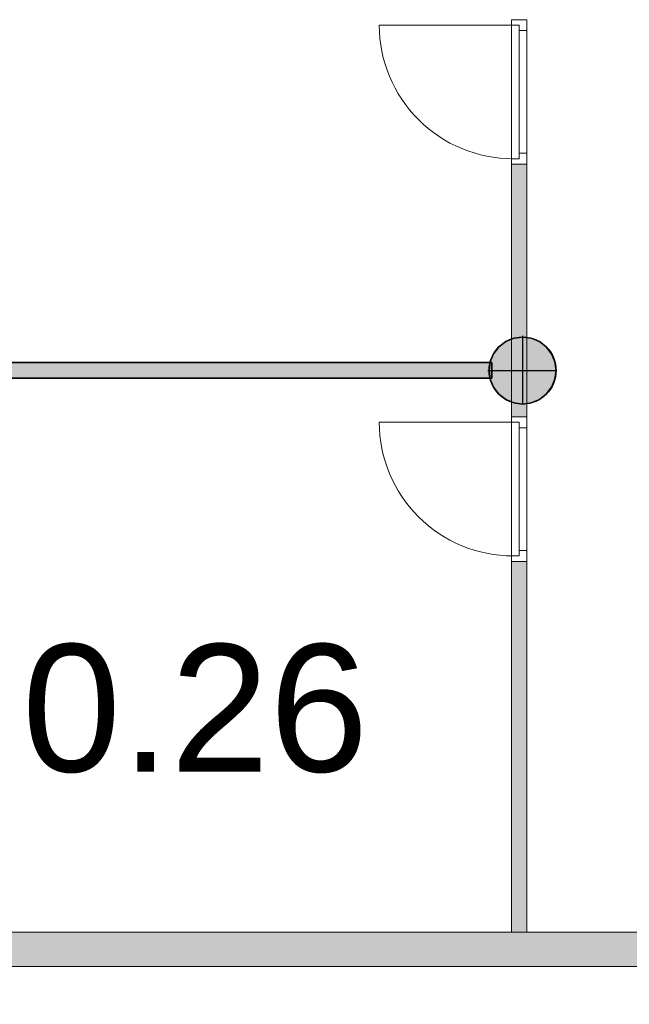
# Model space of a CAD drawing. Header units: inches. Extents: x 15 to 546804, y -66 to 267312.
# Tile 349 of 478: x 439256 to 443175, y 117180 to 123509. Entities that reach past the tile are written whole.
import ezdxf

# ---------------------------------------------------------------- set-up
doc = ezdxf.new("R2010")
doc.units = ezdxf.units.IN
doc.header["$MEASUREMENT"] = 0
doc.layers.add('Binnenwanden', color=2, linetype='Continuous')
doc.styles.add('style1', font='arial.ttf', dxfattribs={"height": 250})

msp = doc.modelspace()

# ---------------------------------------------------------------- hatches: boundary and pattern name
at = {"lineweight": 20}
h = msp.add_hatch(color=7, dxfattribs=at)
h.dxf.hatch_style = 1
h.paths.add_polyline_path([(442517.1, 121040.1, -0.118345), (442417.1, 121050.8), (442417.1, 120956.2), (442517.1, 120956.2)])
h.paths.add_polyline_path([(442517.1, 122580.2), (442417.1, 122580.2), (442417.1, 121050.8, 0.118345), (442517.1, 121040.1)])
h = msp.add_hatch(color=7, dxfattribs=at)
h.dxf.hatch_style = 1
h.paths.add_polyline_path([(442489.4, 121469.2), (442489.4, 121253.8), (442704.8, 121253.8, 0.414214)])
h.paths.add_polyline_path([(442489.4, 121469.2, 0.414214), (442274, 121253.8), (442489.4, 121253.8)])
h.paths.add_polyline_path([(442489.4, 121253.8), (442274, 121253.8, 0.414214), (442489.4, 121038.3)])
h.paths.add_polyline_path([(442704.8, 121253.8), (442489.4, 121253.8), (442489.4, 121038.3, 0.414214)])
h = msp.add_hatch(color=7, dxfattribs=at)
h.dxf.hatch_style = 1
h.paths.add_polyline_path([(442280.3, 121305.7), (437267.1, 121305.7), (437267.1, 121205.7), (442279.4, 121205.7, -0.056283), (442274, 121253.8, -0.060973)])
h = msp.add_hatch(color=7, dxfattribs=at)
h.dxf.hatch_style = 1
h.paths.add_polyline_path([(442517.1, 120027.2), (442417.1, 120027.2), (442417.1, 117642.7), (442517.1, 117642.7)])
h = msp.add_hatch(color=7, dxfattribs=at)
h.dxf.hatch_style = 1
h.paths.add_polyline_path([(443282.9, 117642.7), (437267.1, 117642.7), (437267.1, 117422.7), (443282.9, 117422.7)])

# ---------------------------------------------------------------- linework, layer by layer
at = {"color": 7, "lineweight": 20}
for p, q in [((442417.1, 123439.2, 2500), (442417.1, 123509.2, 2500)), ((442517.1, 123509.2, 2500), (442417.1, 123509.2, 2500)), ((442517.1, 123509.2, 3000), (442417.1, 123509.2, 3000)), ((442417.1, 123509.2, 2500), (442417.1, 123509.2, 3000)), ((442417.1, 123509.2, 3000), (442417.1, 122580.2, 3000)), ((442417.1, 123509.2, 300), (442417.1, 123474.2, 300)), ((442417.1, 122580.2, 2500), (442417.1, 123509.2, 2500)), ((442417.1, 123509.2, 2500), (442417.1, 123509.2, 300)), ((442517.1, 123509.2, 300), (442417.1, 123509.2, 300)), ((442517.1, 123509.2, 2500), (442417.1, 123509.2, 2500)), ((442517.1, 123439.2, 2500), (442517.1, 123509.2, 2500)), ((442517.1, 123509.2, 2500), (442517.1, 123509.2, 3000)), ((442517.1, 123509.2, 3000), (442517.1, 122580.2, 3000)), ((442517.1, 123509.2, 300), (442517.1, 123439.2, 300)), ((442517.1, 122580.2, 2500), (442517.1, 123509.2, 2500)), ((442517.1, 123509.2, 2500), (442517.1, 123509.2, 300)), ((442427.1, 123474.2, 300), (441568.1, 123474.2, 300)), ((442467.1, 123474.2, 300), (442417.1, 123474.2, 300)), ((442417.1, 123474.2, 2465), (442417.1, 123474.2, 300)), ((442417.1, 122615.2, 2465), (442417.1, 123474.2, 2465)), ((442467.1, 123474.2, 2465), (442417.1, 123474.2, 2465)), ((442417.1, 123439.2, 2930), (442417.1, 122650.2, 2930)), ((442417.1, 123439.2, 2500), (442417.1, 123439.2, 2930)), ((442427.1, 123474.2, 2465), (442427.1, 123474.2, 300)), ((442467.1, 123474.2, 2465), (442427.1, 123474.2, 2465)), ((442467.1, 123474.2, 300), (442427.1, 123474.2, 300)), ((442467.1, 123474.2, 2465), (442467.1, 123474.2, 300)), ((442467.1, 123439.2, 300), (442467.1, 123474.2, 300)), ((442467.1, 123439.2, 2465), (442467.1, 123474.2, 2465)), ((442467.1, 123474.2, 300), (442467.1, 122615.2, 300)), ((442467.1, 123474.2, 2465), (442467.1, 123474.2, 300)), ((442467.1, 122615.2, 2465), (442467.1, 123474.2, 2465)), ((442467.1, 123474.2, 300), (442467.1, 123419.4, 370.8)), ((442467.1, 123419.4, 2359.2), (442467.1, 123474.2, 2430)), ((442467.1, 123439.2, 2930), (442467.1, 122650.2, 2930)), ((442467.1, 122650.2, 2500), (442467.1, 123439.2, 2500)), ((442467.1, 123439.2, 2500), (442467.1, 123439.2, 2930)), ((442517.1, 123439.2, 300), (442467.1, 123439.2, 300)), ((442517.1, 123439.2, 2430), (442467.1, 123439.2, 2430)), ((442467.1, 123439.2, 2430), (442467.1, 123439.2, 300)), ((442467.1, 122650.2, 2430), (442467.1, 123439.2, 2430)), ((442467.1, 122650.2, 2465), (442467.1, 123439.2, 2465)), ((442467.1, 123439.2, 2430), (442467.1, 123439.2, 2465)), ((442517.1, 123439.2, 2500), (442517.1, 123439.2, 2930)), ((442517.1, 123439.2, 2930), (442517.1, 122650.2, 2930)), ((442517.1, 122650.2, 2430), (442517.1, 123439.2, 2430)), ((442517.1, 123439.2, 2430), (442517.1, 123439.2, 300)), ((442467.1, 123309.9, 2217.6), (442467.1, 123364.7, 2288.4)), ((442467.1, 123364.7, 441.6), (442467.1, 123309.9, 512.4)), ((442467.1, 123200.4, 2076), (442467.1, 123255.1, 2146.8)), ((442467.1, 123255.1, 583.2), (442467.1, 123200.4, 654)), ((442467.1, 123090.8, 1934.5), (442467.1, 123145.6, 2005.2)), ((442467.1, 123145.6, 724.8), (442467.1, 123090.8, 795.5)), ((442467.1, 122981.3, 1792.9), (442467.1, 123036, 1863.7)), ((442467.1, 123036, 866.3), (442467.1, 122981.3, 937.1)), ((442467.1, 122871.7, 1651.3), (442467.1, 122926.5, 1722.1)), ((442467.1, 122926.5, 1007.9), (442467.1, 122871.7, 1078.7)), ((442467.1, 122762.2, 1509.7), (442467.1, 122816.9, 1580.5)), ((442467.1, 122816.9, 1149.5), (442467.1, 122762.2, 1220.3)), ((442467.1, 122652.6, 1368.1), (442467.1, 122707.4, 1438.9)), ((442467.1, 122707.4, 1291.1), (442467.1, 122652.6, 1361.9)), ((442417.1, 122650.2, 2930), (442417.1, 122650.2, 2500)), ((442417.1, 122580.2, 2500), (442417.1, 122650.2, 2500)), ((442417.1, 122615.2, 300), (442417.1, 122580.2, 300)), ((442467.1, 122615.2, 300), (442417.1, 122615.2, 300)), ((442417.1, 122615.2, 300), (442417.1, 122615.2, 2465)), ((442467.1, 122615.2, 2465), (442417.1, 122615.2, 2465)), ((442427.1, 122615.2, 300), (442427.1, 122615.2, 2465)), ((442467.1, 122615.2, 2465), (442427.1, 122615.2, 2465)), ((442467.1, 122615.2, 300), (442427.1, 122615.2, 300)), ((442467.1, 122650.2, 2930), (442467.1, 122650.2, 2500)), ((442517.1, 122650.2, 2430), (442467.1, 122650.2, 2430)), ((442517.1, 122650.2, 300), (442467.1, 122650.2, 300)), ((442467.1, 122650.2, 300), (442467.1, 122650.2, 2430)), ((442467.1, 122650.2, 300), (442467.1, 122615.2, 300)), ((442467.1, 122650.2, 2465), (442467.1, 122615.2, 2465)), ((442467.1, 122650.2, 2430), (442467.1, 122650.2, 2465)), ((442467.1, 122615.2, 300), (442467.1, 122615.2, 2465)), ((442467.1, 122615.2, 300), (442467.1, 122615.2, 2465)), ((442517.1, 122580.2, 2500), (442517.1, 122650.2, 2500)), ((442517.1, 122650.2, 2930), (442517.1, 122650.2, 2500)), ((442517.1, 122650.2, 300), (442517.1, 122650.2, 2430)), ((442517.1, 122650.2, 300), (442517.1, 122580.2, 300)), ((442517.1, 122580.2, 2500), (442417.1, 122580.2, 2500)), ((442417.1, 122580.2, 3000), (442417.1, 122580.2, 2500)), ((442517.1, 122580.2, 3000), (442417.1, 122580.2, 3000)), ((442417.1, 122580.2, 300), (442417.1, 122580.2, 2500)), ((442517.1, 122580.2, 300), (442417.1, 122580.2, 300)), ((442517.1, 122580.2, 2500), (442417.1, 122580.2, 2500)), ((442517.1, 122580.2, 3000), (442417.1, 122580.2, 3000)), ((442417.1, 122580.2, 3000), (442417.1, 120956.2, 3000)), ((442517.1, 122580.2, 300), (442417.1, 122580.2, 300)), ((442417.1, 122580.2, 300), (442417.1, 122580.2, 3000)), ((442417.1, 122580.2, 300), (442417.1, 120956.2, 300)), ((442517.1, 122580.2, 3000), (442517.1, 122580.2, 2500)), ((442517.1, 122580.2, 300), (442517.1, 122580.2, 2500)), ((442517.1, 122580.2, 3000), (442517.1, 120956.2, 3000)), ((442517.1, 122580.2, 300), (442517.1, 120956.2, 300)), ((442517.1, 122580.2, 300), (442517.1, 122580.2, 3000)), ((442427.1, 120921.2, 300), (441568.1, 120921.2, 300)), ((442417.1, 120886.2, 2500), (442417.1, 120956.2, 2500)), ((442517.1, 120956.2, 2500), (442417.1, 120956.2, 2500)), ((442517.1, 120956.2, 3000), (442417.1, 120956.2, 3000)), ((442417.1, 120956.2, 2500), (442417.1, 120956.2, 3000)), ((442417.1, 120956.2, 3000), (442417.1, 120027.2, 3000)), ((442417.1, 120956.2, 300), (442417.1, 120921.2, 300)), ((442417.1, 120027.2, 2500), (442417.1, 120956.2, 2500)), ((442417.1, 120956.2, 2500), (442417.1, 120956.2, 300)), ((442517.1, 120956.2, 300), (442417.1, 120956.2, 300)), ((442517.1, 120956.2, 2500), (442417.1, 120956.2, 2500)), ((442517.1, 120956.2, 300), (442417.1, 120956.2, 300)), ((442517.1, 120956.2, 3000), (442417.1, 120956.2, 3000)), ((442417.1, 120956.2, 300), (442417.1, 120956.2, 3000)), ((442467.1, 120921.2, 300), (442417.1, 120921.2, 300)), ((442417.1, 120921.2, 2465), (442417.1, 120921.2, 300)), ((442417.1, 120062.2, 2465), (442417.1, 120921.2, 2465)), ((442467.1, 120921.2, 2465), (442417.1, 120921.2, 2465)), ((442427.1, 120921.2, 2465), (442427.1, 120921.2, 300)), ((442467.1, 120921.2, 2465), (442427.1, 120921.2, 2465)), ((442467.1, 120921.2, 300), (442427.1, 120921.2, 300)), ((442467.1, 120921.2, 2465), (442467.1, 120921.2, 300)), ((442467.1, 120886.2, 300), (442467.1, 120921.2, 300)), ((442467.1, 120886.2, 2465), (442467.1, 120921.2, 2465)), ((442467.1, 120921.2, 300), (442467.1, 120062.2, 300)), ((442467.1, 120921.2, 2465), (442467.1, 120921.2, 300)), ((442467.1, 120062.2, 2465), (442467.1, 120921.2, 2465)), ((442467.1, 120921.2, 300), (442467.1, 120866.4, 370.8)), ((442467.1, 120866.4, 2359.2), (442467.1, 120921.2, 2430)), ((442517.1, 120886.2, 2500), (442517.1, 120956.2, 2500)), ((442517.1, 120956.2, 2500), (442517.1, 120956.2, 3000)), ((442517.1, 120956.2, 3000), (442517.1, 120027.2, 3000)), ((442517.1, 120956.2, 300), (442517.1, 120886.2, 300)), ((442517.1, 120027.2, 2500), (442517.1, 120956.2, 2500)), ((442517.1, 120956.2, 2500), (442517.1, 120956.2, 300)), ((442517.1, 120956.2, 300), (442517.1, 120956.2, 3000)), ((442417.1, 120886.2, 2930), (442417.1, 120097.2, 2930)), ((442417.1, 120886.2, 2500), (442417.1, 120886.2, 2930)), ((442467.1, 120886.2, 2930), (442467.1, 120097.2, 2930)), ((442467.1, 120097.2, 2500), (442467.1, 120886.2, 2500)), ((442467.1, 120886.2, 2500), (442467.1, 120886.2, 2930)), ((442517.1, 120886.2, 300), (442467.1, 120886.2, 300)), ((442517.1, 120886.2, 2430), (442467.1, 120886.2, 2430)), ((442467.1, 120886.2, 2430), (442467.1, 120886.2, 300)), ((442467.1, 120097.2, 2430), (442467.1, 120886.2, 2430)), ((442467.1, 120097.2, 2465), (442467.1, 120886.2, 2465)), ((442467.1, 120886.2, 2430), (442467.1, 120886.2, 2465)), ((442517.1, 120886.2, 2500), (442517.1, 120886.2, 2930)), ((442517.1, 120886.2, 2930), (442517.1, 120097.2, 2930)), ((442517.1, 120097.2, 2430), (442517.1, 120886.2, 2430)), ((442517.1, 120886.2, 2430), (442517.1, 120886.2, 300)), ((442467.1, 120756.8, 2217.6), (442467.1, 120811.6, 2288.4)), ((442467.1, 120811.6, 441.6), (442467.1, 120756.8, 512.4)), ((442467.1, 120647.3, 2076), (442467.1, 120702.1, 2146.8)), ((442467.1, 120702.1, 583.2), (442467.1, 120647.3, 654)), ((442467.1, 120537.7, 1934.5), (442467.1, 120592.5, 2005.2)), ((442467.1, 120592.5, 724.8), (442467.1, 120537.7, 795.5)), ((442467.1, 120428.2, 1792.9), (442467.1, 120483, 1863.7)), ((442467.1, 120483, 866.3), (442467.1, 120428.2, 937.1)), ((442467.1, 120318.7, 1651.3), (442467.1, 120373.4, 1722.1)), ((442467.1, 120373.4, 1007.9), (442467.1, 120318.7, 1078.7)), ((442467.1, 120209.1, 1509.7), (442467.1, 120263.9, 1580.5)), ((442467.1, 120263.9, 1149.5), (442467.1, 120209.1, 1220.3)), ((442467.1, 120099.6, 1368.1), (442467.1, 120154.3, 1438.9)), ((442467.1, 120154.3, 1291.1), (442467.1, 120099.6, 1361.9)), ((442417.1, 120097.2, 2930), (442417.1, 120097.2, 2500)), ((442417.1, 120027.2, 2500), (442417.1, 120097.2, 2500)), ((442467.1, 120097.2, 2930), (442467.1, 120097.2, 2500)), ((442517.1, 120097.2, 2430), (442467.1, 120097.2, 2430)), ((442517.1, 120097.2, 300), (442467.1, 120097.2, 300)), ((442467.1, 120097.2, 300), (442467.1, 120097.2, 2430)), ((442467.1, 120097.2, 300), (442467.1, 120062.2, 300)), ((442467.1, 120097.2, 2465), (442467.1, 120062.2, 2465)), ((442467.1, 120097.2, 2430), (442467.1, 120097.2, 2465)), ((442517.1, 120027.2, 2500), (442517.1, 120097.2, 2500)), ((442517.1, 120097.2, 2930), (442517.1, 120097.2, 2500)), ((442517.1, 120097.2, 300), (442517.1, 120097.2, 2430)), ((442517.1, 120097.2, 300), (442517.1, 120027.2, 300)), ((442417.1, 120062.2, 300), (442417.1, 120027.2, 300)), ((442467.1, 120062.2, 300), (442417.1, 120062.2, 300)), ((442417.1, 120062.2, 300), (442417.1, 120062.2, 2465)), ((442467.1, 120062.2, 2465), (442417.1, 120062.2, 2465)), ((442517.1, 120027.2, 2500), (442417.1, 120027.2, 2500)), ((442417.1, 120027.2, 3000), (442417.1, 120027.2, 2500)), ((442517.1, 120027.2, 3000), (442417.1, 120027.2, 3000)), ((442417.1, 120027.2, 300), (442417.1, 120027.2, 2500)), ((442517.1, 120027.2, 300), (442417.1, 120027.2, 300)), ((442517.1, 120027.2, 2500), (442417.1, 120027.2, 2500)), ((442517.1, 120027.2, 300), (442417.1, 120027.2, 300)), ((442517.1, 120027.2, 3000), (442417.1, 120027.2, 3000)), ((442417.1, 120027.2, 300), (442417.1, 120027.2, 3000)), ((442417.1, 120027.2, 3000), (442417.1, 117642.7, 3000)), ((442417.1, 120027.2, 300), (442417.1, 117642.7, 300)), ((442427.1, 120062.2, 300), (442427.1, 120062.2, 2465)), ((442467.1, 120062.2, 2465), (442427.1, 120062.2, 2465)), ((442467.1, 120062.2, 300), (442427.1, 120062.2, 300)), ((442467.1, 120062.2, 300), (442467.1, 120062.2, 2465)), ((442467.1, 120062.2, 300), (442467.1, 120062.2, 2465)), ((442517.1, 120027.2, 3000), (442517.1, 120027.2, 2500)), ((442517.1, 120027.2, 300), (442517.1, 120027.2, 2500)), ((442517.1, 120027.2, 300), (442517.1, 120027.2, 3000)), ((442517.1, 120027.2, 3000), (442517.1, 117642.7, 3000)), ((442517.1, 120027.2, 300), (442517.1, 117642.7, 300)), ((437267.1, 117642.7, 300), (443282.9, 117642.7, 300)), ((437267.1, 117642.7, 3000), (443282.9, 117642.7, 3000)), ((442517.1, 117642.7, 3000), (442417.1, 117642.7, 3000)), ((442417.1, 117642.7, 300), (442417.1, 117642.7, 3000)), ((442517.1, 117642.7, 300), (442417.1, 117642.7, 300)), ((442517.1, 117642.7, 300), (442517.1, 117642.7, 3000)), ((443282.9, 117422.7, 300), (437267.1, 117422.7, 300)), ((443282.9, 117422.7, 3000), (437267.1, 117422.7, 3000))]:
    msp.add_line(p, q, dxfattribs=at)
at = {"color": 7}
for p, q in [((442489.4, 121476.8, 0), (442489.4, 121469.2, 0)), ((442489.4, 121469.2, 0), (442489.4, 121469.2, 7000)), ((442489.4, 121469.2, 0), (442489.4, 121038.3, 0)), ((442337.1, 121406.1, 0), (442337.1, 121406.1, 7000)), ((442381.7, 121440.3, 0), (442381.7, 121440.3, 7000)), ((442433.6, 121461.8, 0), (442433.6, 121461.8, 7000)), ((442545.1, 121461.8, 0), (442545.1, 121461.8, 7000)), ((442597.1, 121440.3, 0), (442597.1, 121440.3, 7000)), ((442641.7, 121406.1, 0), (442641.7, 121406.1, 7000)), ((442302.8, 121361.5, 0), (442302.8, 121361.5, 7000)), ((442676, 121361.5, 0), (442676, 121361.5, 7000)), ((442290.6, 121305.7, 300), (437267.1, 121305.7, 300)), ((442290.6, 121305.7, 3000), (437267.1, 121305.7, 3000)), ((442281.3, 121309.5, 0), (442281.3, 121309.5, 7000)), ((442290.6, 121205.7, 300), (442290.6, 121305.7, 300)), ((442290.6, 121205.7, 3000), (442290.6, 121305.7, 3000)), ((442290.6, 121305.7, 300), (442290.6, 121305.7, 3000)), ((442697.5, 121309.5, 0), (442697.5, 121309.5, 7000)), ((442266.4, 121253.8, 0), (442274, 121253.8, 0)), ((442274, 121253.8, 0), (442274, 121253.8, 7000)), ((442274, 121253.8, 0), (442704.8, 121253.8, 0)), ((442704.8, 121253.8, 0), (442704.8, 121253.8, 7000)), ((437267.1, 121205.7, 300), (442290.6, 121205.7, 300)), ((437267.1, 121205.7, 3000), (442290.6, 121205.7, 3000)), ((442281.3, 121198, 0), (442281.3, 121198, 7000)), ((442290.6, 121205.7, 300), (442290.6, 121205.7, 3000)), ((442697.5, 121198, 0), (442697.5, 121198, 7000)), ((442302.8, 121146, 0), (442302.8, 121146, 7000)), ((442337.1, 121101.4, 0), (442337.1, 121101.4, 7000)), ((442641.7, 121101.4, 0), (442641.7, 121101.4, 7000)), ((442676, 121146, 0), (442676, 121146, 7000)), ((442381.7, 121067.2, 0), (442381.7, 121067.2, 7000)), ((442433.6, 121045.7, 0), (442433.6, 121045.7, 7000)), ((442489.4, 121038.3, 0), (442489.4, 121038.3, 7000)), ((442545.1, 121045.7, 0), (442545.1, 121045.7, 7000)), ((442597.1, 121067.2, 0), (442597.1, 121067.2, 7000))]:
    msp.add_line(p, q, dxfattribs=at)
for centre in [(442489.4, 121253.8, 7000), (442489.4, 121253.8, 0)]:
    msp.add_circle(centre, 215.4, dxfattribs=at)
at = {"color": 7, "lineweight": 20, "extrusion": (5.61302e-17, 1.21113e-11, -1)}
for centre in [(442427.1, 123474.2, 300), (442427.1, 120921.2, 300)]:
    msp.add_ellipse(centre, major_axis=(859.5, 0), ratio=0.999391, start_param=1.570796, end_param=3.141593, dxfattribs=at)
at = {"color": 7, "lineweight": 20, "extrusion": (0, 0, -1)}
for centre in [(442427.1, 123474.2), (442427.1, 120921.2), (442427.1, 120921.2), (442427.1, 120921.2)]:
    msp.add_ellipse(centre, major_axis=(859.5, 0), ratio=0.999391, start_param=1.570796, end_param=3.141593, dxfattribs=at)
at = {"color": 7, "lineweight": 20}
for points, invisible_edges in [([(437267.1, 121855.7, 300), (442517.1, 129105.7, 300), (437267.1, 107455.7, 300)], 3), ([(437267.1, 107455.7, 300), (442517.1, 129105.7, 300), (442517.1, 127254.3, 300)], 13), ([(442517.1, 127254.3, 300), (450267.1, 107455.7, 300), (437267.1, 107455.7, 300)], 13), ([(442417.1, 123439.2, 2930), (442417.1, 123509.2, 2500), (442417.1, 123439.2, 2500)], 1), ([(442417.1, 123509.2, 2500), (442417.1, 123439.2, 2930), (442417.1, 123509.2, 3000)], 3), ([(442417.1, 123509.2, 3000), (442417.1, 123439.2, 2930), (442417.1, 122580.2, 3000)], 3), ([(442517.1, 122580.2, 3000), (442417.1, 123509.2, 3000), (442417.1, 122580.2, 3000)], 1), ([(442417.1, 123509.2, 3000), (442517.1, 122580.2, 3000), (442517.1, 123509.2, 3000)], 1), ([(442517.1, 123509.2, 2500), (442417.1, 122580.2, 2500), (442517.1, 122580.2, 2500)], 1), ([(442417.1, 122580.2, 2500), (442517.1, 123509.2, 2500), (442417.1, 123509.2, 2500)], 1), ([(442417.1, 123474.2, 2465), (442417.1, 123509.2, 300), (442417.1, 123474.2, 300)], 1), ([(442417.1, 123509.2, 300), (442417.1, 123474.2, 2465), (442417.1, 123509.2, 2500)], 3), ([(442417.1, 123509.2, 2500), (442417.1, 123474.2, 2465), (442417.1, 122580.2, 2500)], 3), ([(442417.1, 123509.2, 300), (442517.1, 123509.2, 2500), (442517.1, 123509.2, 300)], 1), ([(442517.1, 123509.2, 2500), (442417.1, 123509.2, 300), (442417.1, 123509.2, 2500)], 1), ([(442417.1, 123509.2, 300), (442467.1, 123474.2, 300), (442417.1, 123474.2, 300)], 1), ([(442517.1, 123509.2, 300), (442467.1, 123474.2, 300), (442417.1, 123509.2, 300)], 3), ([(442417.1, 123509.2, 2500), (442517.1, 123509.2, 3000), (442517.1, 123509.2, 2500)], 1), ([(442517.1, 123509.2, 3000), (442417.1, 123509.2, 2500), (442417.1, 123509.2, 3000)], 1), ([(442517.1, 123439.2, 300), (442467.1, 123474.2, 300), (442517.1, 123509.2, 300)], 3), ([(442517.1, 123509.2, 3000), (442517.1, 123439.2, 2500), (442517.1, 123509.2, 2500)], 1), ([(442517.1, 123439.2, 2500), (442517.1, 123509.2, 3000), (442517.1, 123439.2, 2930)], 3), ([(442517.1, 123439.2, 2930), (442517.1, 123509.2, 3000), (442517.1, 122650.2, 2930)], 3), ([(442517.1, 122580.2, 3000), (442517.1, 122650.2, 2930), (442517.1, 123509.2, 3000)], 3), ([(442517.1, 123509.2, 2500), (442517.1, 123439.2, 300), (442517.1, 123509.2, 300)], 1), ([(442517.1, 123439.2, 300), (442517.1, 123509.2, 2500), (442517.1, 123439.2, 2430)], 3), ([(442517.1, 123439.2, 2430), (442517.1, 123509.2, 2500), (442517.1, 122650.2, 2430)], 3), ([(442517.1, 122580.2, 2500), (442517.1, 122650.2, 2430), (442517.1, 123509.2, 2500)], 3), ([(442417.1, 123474.2, 2465), (442467.1, 122615.2, 2465), (442417.1, 122615.2, 2465)], 1), ([(442467.1, 122615.2, 2465), (442417.1, 123474.2, 2465), (442467.1, 122650.2, 2465)], 3), ([(442467.1, 122650.2, 2465), (442417.1, 123474.2, 2465), (442467.1, 123439.2, 2465)], 3), ([(442467.1, 123439.2, 2465), (442417.1, 123474.2, 2465), (442467.1, 123474.2, 2465)], 1), ([(442417.1, 122615.2, 2465), (442417.1, 122580.2, 2500), (442417.1, 123474.2, 2465)], 3), ([(442467.1, 123474.2, 2465), (442417.1, 123474.2, 300), (442467.1, 123474.2, 300)], 1), ([(442417.1, 123474.2, 300), (442467.1, 123474.2, 2465), (442417.1, 123474.2, 2465)], 1), ([(442417.1, 122650.2, 2930), (442417.1, 122580.2, 3000), (442417.1, 123439.2, 2930)], 3), ([(442467.1, 123474.2, 2465), (442427.1, 122615.2, 2465), (442467.1, 122615.2, 2465)], 1), ([(442467.1, 122615.2, 300), (442427.1, 123474.2, 300), (442467.1, 123474.2, 300)], 1), ([(442427.1, 123474.2, 300), (442467.1, 123474.2, 2465), (442467.1, 123474.2, 300)], 1), ([(442467.1, 123474.2, 2465), (442427.1, 123474.2, 300), (442427.1, 123474.2, 2465)], 1), ([(442467.1, 123474.2, 2465), (442467.1, 122615.2, 300), (442467.1, 123474.2, 300)], 1), ([(442467.1, 122615.2, 300), (442467.1, 123474.2, 2465), (442467.1, 122615.2, 2465)], 1), ([(442467.1, 123439.2, 2430), (442467.1, 123474.2, 300), (442467.1, 123439.2, 300)], 1), ([(442467.1, 123474.2, 300), (442467.1, 123439.2, 2430), (442467.1, 123474.2, 2465)], 3), ([(442467.1, 123474.2, 2465), (442467.1, 123439.2, 2430), (442467.1, 123439.2, 2465)], 1), ([(442467.1, 123474.2, 300), (442517.1, 123439.2, 300), (442467.1, 123439.2, 300)], 1), ([(442467.1, 123439.2, 2930), (442467.1, 122650.2, 2500), (442467.1, 123439.2, 2500)], 1), ([(442467.1, 122650.2, 2500), (442467.1, 123439.2, 2930), (442467.1, 122650.2, 2930)], 1), ([(442467.1, 123439.2, 2430), (442517.1, 122650.2, 2430), (442467.1, 122650.2, 2430)], 1), ([(442517.1, 122650.2, 2430), (442467.1, 123439.2, 2430), (442517.1, 123439.2, 2430)], 1), ([(442467.1, 122650.2, 2465), (442467.1, 123439.2, 2430), (442467.1, 122650.2, 2430)], 1), ([(442467.1, 123439.2, 2430), (442467.1, 122650.2, 2465), (442467.1, 123439.2, 2465)], 1), ([(442517.1, 123439.2, 2430), (442467.1, 123439.2, 300), (442517.1, 123439.2, 300)], 1), ([(442467.1, 123439.2, 300), (442517.1, 123439.2, 2430), (442467.1, 123439.2, 2430)], 1), ([(442417.1, 122580.2, 2500), (442417.1, 122650.2, 2930), (442417.1, 122650.2, 2500)], 1), ([(442417.1, 122650.2, 2930), (442417.1, 122580.2, 2500), (442417.1, 122580.2, 3000)], 13), ([(442417.1, 122580.2, 2500), (442417.1, 122615.2, 300), (442417.1, 122580.2, 300)], 1), ([(442417.1, 122615.2, 300), (442417.1, 122580.2, 2500), (442417.1, 122615.2, 2465)], 3), ([(442417.1, 122615.2, 300), (442467.1, 122615.2, 2465), (442467.1, 122615.2, 300)], 1), ([(442467.1, 122615.2, 2465), (442417.1, 122615.2, 300), (442417.1, 122615.2, 2465)], 1), ([(442417.1, 122615.2, 300), (442517.1, 122580.2, 300), (442417.1, 122580.2, 300)], 1), ([(442517.1, 122580.2, 300), (442417.1, 122615.2, 300), (442467.1, 122615.2, 300)], 13), ([(442427.1, 122615.2, 2465), (442467.1, 122615.2, 300), (442467.1, 122615.2, 2465)], 1), ([(442467.1, 122615.2, 300), (442427.1, 122615.2, 2465), (442427.1, 122615.2, 300)], 1), ([(442467.1, 122650.2, 300), (442517.1, 122650.2, 2430), (442517.1, 122650.2, 300)], 1), ([(442517.1, 122650.2, 2430), (442467.1, 122650.2, 300), (442467.1, 122650.2, 2430)], 1), ([(442467.1, 122615.2, 2465), (442467.1, 122650.2, 300), (442467.1, 122615.2, 300)], 1), ([(442467.1, 122650.2, 300), (442467.1, 122615.2, 2465), (442467.1, 122650.2, 2430)], 3), ([(442467.1, 122650.2, 2430), (442467.1, 122615.2, 2465), (442467.1, 122650.2, 2465)], 1), ([(442517.1, 122580.2, 300), (442467.1, 122615.2, 300), (442517.1, 122650.2, 300)], 3), ([(442517.1, 122650.2, 300), (442467.1, 122615.2, 300), (442467.1, 122650.2, 300)], 1), ([(442517.1, 122650.2, 2930), (442517.1, 122580.2, 2500), (442517.1, 122650.2, 2500)], 1), ([(442517.1, 122580.2, 2500), (442517.1, 122650.2, 2930), (442517.1, 122580.2, 3000)], 3), ([(442517.1, 122650.2, 2430), (442517.1, 122580.2, 300), (442517.1, 122650.2, 300)], 1), ([(442517.1, 122580.2, 300), (442517.1, 122650.2, 2430), (442517.1, 122580.2, 2500)], 3), ([(442417.1, 122580.2, 300), (442517.1, 120956.2, 300), (442417.1, 120956.2, 300)], 1), ([(442517.1, 120956.2, 300), (442417.1, 122580.2, 300), (442517.1, 122580.2, 300)], 1), ([(442417.1, 122580.2, 3000), (442417.1, 120956.2, 300), (442417.1, 120956.2, 3000)], 1), ([(442417.1, 120956.2, 300), (442417.1, 122580.2, 3000), (442417.1, 122580.2, 300)], 1), ([(442417.1, 122580.2, 3000), (442517.1, 122580.2, 300), (442417.1, 122580.2, 300)], 1), ([(442517.1, 122580.2, 300), (442417.1, 122580.2, 3000), (442517.1, 122580.2, 3000)], 1), ([(442517.1, 120956.2, 3000), (442417.1, 122580.2, 3000), (442417.1, 120956.2, 3000)], 1), ([(442417.1, 122580.2, 3000), (442517.1, 120956.2, 3000), (442517.1, 122580.2, 3000)], 1), ([(442517.1, 122580.2, 2500), (442417.1, 122580.2, 300), (442517.1, 122580.2, 300)], 1), ([(442417.1, 122580.2, 300), (442517.1, 122580.2, 2500), (442417.1, 122580.2, 2500)], 1), ([(442417.1, 122580.2, 3000), (442517.1, 122580.2, 2500), (442517.1, 122580.2, 3000)], 1), ([(442517.1, 122580.2, 2500), (442417.1, 122580.2, 3000), (442417.1, 122580.2, 2500)], 1), ([(442517.1, 122580.2, 300), (442517.1, 120956.2, 3000), (442517.1, 120956.2, 300)], 1), ([(442517.1, 120956.2, 3000), (442517.1, 122580.2, 300), (442517.1, 122580.2, 3000)], 1), ([(442517.1, 120956.2, 3000), (442417.1, 120956.2, 300), (442517.1, 120956.2, 300)], 1), ([(442417.1, 120956.2, 300), (442517.1, 120956.2, 3000), (442417.1, 120956.2, 3000)], 1), ([(442417.1, 120956.2, 300), (442517.1, 120956.2, 2500), (442517.1, 120956.2, 300)], 1), ([(442517.1, 120956.2, 2500), (442417.1, 120956.2, 300), (442417.1, 120956.2, 2500)], 1), ([(442417.1, 120921.2, 2465), (442417.1, 120956.2, 300), (442417.1, 120921.2, 300)], 1), ([(442417.1, 120956.2, 300), (442417.1, 120921.2, 2465), (442417.1, 120956.2, 2500)], 3), ([(442417.1, 120956.2, 2500), (442417.1, 120921.2, 2465), (442417.1, 120027.2, 2500)], 3), ([(442517.1, 120956.2, 2500), (442417.1, 120027.2, 2500), (442517.1, 120027.2, 2500)], 1), ([(442417.1, 120027.2, 2500), (442517.1, 120956.2, 2500), (442417.1, 120956.2, 2500)], 1), ([(442417.1, 120956.2, 300), (442467.1, 120921.2, 300), (442417.1, 120921.2, 300)], 1), ([(442517.1, 120956.2, 300), (442467.1, 120921.2, 300), (442417.1, 120956.2, 300)], 3), ([(442517.1, 120027.2, 3000), (442417.1, 120956.2, 3000), (442417.1, 120027.2, 3000)], 1), ([(442417.1, 120956.2, 3000), (442517.1, 120027.2, 3000), (442517.1, 120956.2, 3000)], 1), ([(442417.1, 120886.2, 2930), (442417.1, 120956.2, 2500), (442417.1, 120886.2, 2500)], 1), ([(442417.1, 120956.2, 2500), (442417.1, 120886.2, 2930), (442417.1, 120956.2, 3000)], 3), ([(442417.1, 120956.2, 3000), (442417.1, 120886.2, 2930), (442417.1, 120027.2, 3000)], 3), ([(442417.1, 120956.2, 2500), (442517.1, 120956.2, 3000), (442517.1, 120956.2, 2500)], 1), ([(442517.1, 120956.2, 3000), (442417.1, 120956.2, 2500), (442417.1, 120956.2, 3000)], 1), ([(442467.1, 120921.2, 2465), (442417.1, 120921.2, 300), (442467.1, 120921.2, 300)], 1), ([(442417.1, 120921.2, 300), (442467.1, 120921.2, 2465), (442417.1, 120921.2, 2465)], 1), ([(442417.1, 120062.2, 2465), (442417.1, 120027.2, 2500), (442417.1, 120921.2, 2465)], 3), ([(442417.1, 120921.2, 2465), (442467.1, 120062.2, 2465), (442417.1, 120062.2, 2465)], 1), ([(442467.1, 120062.2, 2465), (442417.1, 120921.2, 2465), (442467.1, 120097.2, 2465)], 3), ([(442467.1, 120097.2, 2465), (442417.1, 120921.2, 2465), (442467.1, 120886.2, 2465)], 3), ([(442467.1, 120886.2, 2465), (442417.1, 120921.2, 2465), (442467.1, 120921.2, 2465)], 1), ([(442427.1, 120921.2, 300), (442467.1, 120921.2, 2465), (442467.1, 120921.2, 300)], 1), ([(442467.1, 120921.2, 2465), (442427.1, 120921.2, 300), (442427.1, 120921.2, 2465)], 1), ([(442517.1, 120886.2, 300), (442467.1, 120921.2, 300), (442517.1, 120956.2, 300)], 3), ([(442467.1, 120921.2, 2465), (442467.1, 120062.2, 300), (442467.1, 120921.2, 300)], 1), ([(442467.1, 120062.2, 300), (442467.1, 120921.2, 2465), (442467.1, 120062.2, 2465)], 1), ([(442467.1, 120886.2, 2430), (442467.1, 120921.2, 300), (442467.1, 120886.2, 300)], 1), ([(442467.1, 120921.2, 300), (442467.1, 120886.2, 2430), (442467.1, 120921.2, 2465)], 3), ([(442467.1, 120921.2, 2465), (442467.1, 120886.2, 2430), (442467.1, 120886.2, 2465)], 1), ([(442467.1, 120921.2, 300), (442517.1, 120886.2, 300), (442467.1, 120886.2, 300)], 1), ([(442517.1, 120956.2, 2500), (442517.1, 120886.2, 300), (442517.1, 120956.2, 300)], 1), ([(442517.1, 120886.2, 300), (442517.1, 120956.2, 2500), (442517.1, 120886.2, 2430)], 3), ([(442517.1, 120886.2, 2430), (442517.1, 120956.2, 2500), (442517.1, 120097.2, 2430)], 3), ([(442517.1, 120027.2, 2500), (442517.1, 120097.2, 2430), (442517.1, 120956.2, 2500)], 3), ([(442517.1, 120956.2, 3000), (442517.1, 120886.2, 2500), (442517.1, 120956.2, 2500)], 1), ([(442517.1, 120886.2, 2500), (442517.1, 120956.2, 3000), (442517.1, 120886.2, 2930)], 3), ([(442517.1, 120886.2, 2930), (442517.1, 120956.2, 3000), (442517.1, 120097.2, 2930)], 3), ([(442517.1, 120027.2, 3000), (442517.1, 120097.2, 2930), (442517.1, 120956.2, 3000)], 3), ([(442417.1, 120097.2, 2930), (442417.1, 120027.2, 3000), (442417.1, 120886.2, 2930)], 3), ([(442517.1, 120886.2, 2430), (442467.1, 120886.2, 300), (442517.1, 120886.2, 300)], 1), ([(442467.1, 120886.2, 300), (442517.1, 120886.2, 2430), (442467.1, 120886.2, 2430)], 1), ([(442467.1, 120097.2, 2465), (442467.1, 120886.2, 2430), (442467.1, 120097.2, 2430)], 1), ([(442467.1, 120886.2, 2430), (442467.1, 120097.2, 2465), (442467.1, 120886.2, 2465)], 1), ([(442467.1, 120886.2, 2430), (442517.1, 120097.2, 2430), (442467.1, 120097.2, 2430)], 1), ([(442517.1, 120097.2, 2430), (442467.1, 120886.2, 2430), (442517.1, 120886.2, 2430)], 1), ([(442467.1, 120886.2, 2930), (442467.1, 120097.2, 2500), (442467.1, 120886.2, 2500)], 1), ([(442467.1, 120097.2, 2500), (442467.1, 120886.2, 2930), (442467.1, 120097.2, 2930)], 1), ([(442417.1, 120027.2, 2500), (442417.1, 120097.2, 2930), (442417.1, 120097.2, 2500)], 1), ([(442417.1, 120097.2, 2930), (442417.1, 120027.2, 2500), (442417.1, 120027.2, 3000)], 13), ([(442467.1, 120097.2, 300), (442517.1, 120097.2, 2430), (442517.1, 120097.2, 300)], 1), ([(442517.1, 120097.2, 2430), (442467.1, 120097.2, 300), (442467.1, 120097.2, 2430)], 1), ([(442467.1, 120062.2, 2465), (442467.1, 120097.2, 300), (442467.1, 120062.2, 300)], 1), ([(442467.1, 120097.2, 300), (442467.1, 120062.2, 2465), (442467.1, 120097.2, 2430)], 3), ([(442467.1, 120097.2, 2430), (442467.1, 120062.2, 2465), (442467.1, 120097.2, 2465)], 1), ([(442517.1, 120027.2, 300), (442467.1, 120062.2, 300), (442517.1, 120097.2, 300)], 3), ([(442517.1, 120097.2, 300), (442467.1, 120062.2, 300), (442467.1, 120097.2, 300)], 1), ([(442517.1, 120097.2, 2430), (442517.1, 120027.2, 300), (442517.1, 120097.2, 300)], 1), ([(442517.1, 120027.2, 300), (442517.1, 120097.2, 2430), (442517.1, 120027.2, 2500)], 3), ([(442517.1, 120097.2, 2930), (442517.1, 120027.2, 2500), (442517.1, 120097.2, 2500)], 1), ([(442517.1, 120027.2, 2500), (442517.1, 120097.2, 2930), (442517.1, 120027.2, 3000)], 3), ([(442417.1, 120062.2, 300), (442467.1, 120062.2, 2465), (442467.1, 120062.2, 300)], 1), ([(442467.1, 120062.2, 2465), (442417.1, 120062.2, 300), (442417.1, 120062.2, 2465)], 1), ([(442417.1, 120027.2, 2500), (442417.1, 120062.2, 300), (442417.1, 120027.2, 300)], 1), ([(442417.1, 120062.2, 300), (442417.1, 120027.2, 2500), (442417.1, 120062.2, 2465)], 3), ([(442417.1, 120062.2, 300), (442517.1, 120027.2, 300), (442417.1, 120027.2, 300)], 1), ([(442517.1, 120027.2, 300), (442417.1, 120062.2, 300), (442467.1, 120062.2, 300)], 13), ([(442417.1, 120027.2, 300), (442517.1, 117642.7, 300), (442417.1, 117642.7, 300)], 1), ([(442517.1, 117642.7, 300), (442417.1, 120027.2, 300), (442517.1, 120027.2, 300)], 1), ([(442417.1, 120027.2, 3000), (442417.1, 117642.7, 300), (442417.1, 117642.7, 3000)], 1), ([(442417.1, 117642.7, 300), (442417.1, 120027.2, 3000), (442417.1, 120027.2, 300)], 1), ([(442517.1, 117642.7, 3000), (442417.1, 120027.2, 3000), (442417.1, 117642.7, 3000)], 1), ([(442417.1, 120027.2, 3000), (442517.1, 117642.7, 3000), (442517.1, 120027.2, 3000)], 1), ([(442417.1, 120027.2, 3000), (442517.1, 120027.2, 300), (442417.1, 120027.2, 300)], 1), ([(442517.1, 120027.2, 300), (442417.1, 120027.2, 3000), (442517.1, 120027.2, 3000)], 1), ([(442517.1, 120027.2, 2500), (442417.1, 120027.2, 300), (442517.1, 120027.2, 300)], 1), ([(442417.1, 120027.2, 300), (442517.1, 120027.2, 2500), (442417.1, 120027.2, 2500)], 1), ([(442417.1, 120027.2, 3000), (442517.1, 120027.2, 2500), (442517.1, 120027.2, 3000)], 1), ([(442517.1, 120027.2, 2500), (442417.1, 120027.2, 3000), (442417.1, 120027.2, 2500)], 1), ([(442427.1, 120062.2, 2465), (442467.1, 120062.2, 300), (442467.1, 120062.2, 2465)], 1), ([(442467.1, 120062.2, 300), (442427.1, 120062.2, 2465), (442427.1, 120062.2, 300)], 1), ([(442517.1, 120027.2, 300), (442517.1, 117642.7, 3000), (442517.1, 117642.7, 300)], 1), ([(442517.1, 117642.7, 3000), (442517.1, 120027.2, 300), (442517.1, 120027.2, 3000)], 1), ([(443282.9, 117642.7, 300), (437267.1, 117422.7, 300), (437267.1, 117642.7, 300)], 1), ([(437267.1, 117422.7, 300), (443282.9, 117642.7, 300), (443282.9, 117422.7, 300)], 1), ([(443282.9, 117422.7, 3000), (437267.1, 117642.7, 3000), (437267.1, 117422.7, 3000)], 1), ([(437267.1, 117642.7, 3000), (443282.9, 117422.7, 3000), (443282.9, 117642.7, 3000)], 1), ([(437267.1, 117642.7, 3000), (443282.9, 117642.7, 300), (437267.1, 117642.7, 300)], 1), ([(443282.9, 117642.7, 300), (437267.1, 117642.7, 3000), (443282.9, 117642.7, 3000)], 1), ([(442517.1, 117642.7, 3000), (442417.1, 117642.7, 300), (442517.1, 117642.7, 300)], 1), ([(442417.1, 117642.7, 300), (442517.1, 117642.7, 3000), (442417.1, 117642.7, 3000)], 1), ([(443282.9, 117422.7, 3000), (437267.1, 117422.7, 300), (443282.9, 117422.7, 300)], 1), ([(437267.1, 117422.7, 300), (443282.9, 117422.7, 3000), (437267.1, 117422.7, 3000)], 1)]:
    msp.add_3dface(points, dxfattribs=dict(at, invisible_edges=invisible_edges))
at = {"color": 7}
for points, invisible_edges in [([(442433.6, 121461.8, 7000), (442489.4, 121469.2, 0), (442433.6, 121461.8, 0)], 1), ([(442489.4, 121469.2, 0), (442433.6, 121461.8, 7000), (442489.4, 121469.2, 7000)], 1), ([(442433.6, 121045.7, 0), (442433.6, 121461.8, 0), (442489.4, 121469.2, 0)], 13), ([(442433.6, 121045.7, 0), (442489.4, 121469.2, 0), (442489.4, 121038.3, 0)], 3), ([(442433.6, 121461.8, 7000), (442489.4, 121038.3, 7000), (442489.4, 121469.2, 7000)], 3), ([(442489.4, 121469.2, 7000), (442545.1, 121461.8, 0), (442489.4, 121469.2, 0)], 1), ([(442545.1, 121461.8, 0), (442489.4, 121469.2, 7000), (442545.1, 121461.8, 7000)], 1), ([(442489.4, 121038.3, 0), (442489.4, 121469.2, 0), (442545.1, 121461.8, 0)], 13), ([(442489.4, 121469.2, 7000), (442489.4, 121038.3, 7000), (442545.1, 121045.7, 7000)], 13), ([(442489.4, 121469.2, 7000), (442545.1, 121045.7, 7000), (442545.1, 121461.8, 7000)], 3), ([(442302.8, 121146, 0), (442302.8, 121361.5, 0), (442337.1, 121406.1, 0)], 13), ([(442302.8, 121146, 0), (442337.1, 121406.1, 0), (442337.1, 121101.4, 0)], 3), ([(442337.1, 121406.1, 7000), (442302.8, 121361.5, 0), (442302.8, 121361.5, 7000)], 1), ([(442302.8, 121361.5, 0), (442337.1, 121406.1, 7000), (442337.1, 121406.1, 0)], 1), ([(442302.8, 121361.5, 7000), (442337.1, 121101.4, 7000), (442337.1, 121406.1, 7000)], 3), ([(442337.1, 121101.4, 0), (442337.1, 121406.1, 0), (442381.7, 121440.3, 0)], 13), ([(442337.1, 121101.4, 0), (442381.7, 121440.3, 0), (442381.7, 121067.2, 0)], 3), ([(442337.1, 121406.1, 7000), (442381.7, 121440.3, 0), (442337.1, 121406.1, 0)], 1), ([(442381.7, 121440.3, 0), (442337.1, 121406.1, 7000), (442381.7, 121440.3, 7000)], 1), ([(442337.1, 121406.1, 7000), (442381.7, 121067.2, 7000), (442381.7, 121440.3, 7000)], 3), ([(442337.1, 121406.1, 7000), (442337.1, 121101.4, 7000), (442381.7, 121067.2, 7000)], 13), ([(442381.7, 121440.3, 7000), (442433.6, 121461.8, 0), (442381.7, 121440.3, 0)], 1), ([(442433.6, 121461.8, 0), (442381.7, 121440.3, 7000), (442433.6, 121461.8, 7000)], 1), ([(442381.7, 121067.2, 0), (442381.7, 121440.3, 0), (442433.6, 121461.8, 0)], 13), ([(442381.7, 121067.2, 0), (442433.6, 121461.8, 0), (442433.6, 121045.7, 0)], 3), ([(442381.7, 121440.3, 7000), (442433.6, 121045.7, 7000), (442433.6, 121461.8, 7000)], 3), ([(442381.7, 121440.3, 7000), (442381.7, 121067.2, 7000), (442433.6, 121045.7, 7000)], 13), ([(442433.6, 121461.8, 7000), (442433.6, 121045.7, 7000), (442489.4, 121038.3, 7000)], 13), ([(442489.4, 121038.3, 0), (442545.1, 121461.8, 0), (442545.1, 121045.7, 0)], 3), ([(442545.1, 121461.8, 7000), (442597.1, 121440.3, 0), (442545.1, 121461.8, 0)], 1), ([(442597.1, 121440.3, 0), (442545.1, 121461.8, 7000), (442597.1, 121440.3, 7000)], 1), ([(442545.1, 121045.7, 0), (442545.1, 121461.8, 0), (442597.1, 121440.3, 0)], 13), ([(442545.1, 121461.8, 7000), (442545.1, 121045.7, 7000), (442597.1, 121067.2, 7000)], 13), ([(442545.1, 121461.8, 7000), (442597.1, 121067.2, 7000), (442597.1, 121440.3, 7000)], 3), ([(442545.1, 121045.7, 0), (442597.1, 121440.3, 0), (442597.1, 121067.2, 0)], 3), ([(442597.1, 121440.3, 7000), (442641.7, 121406.1, 0), (442597.1, 121440.3, 0)], 1), ([(442641.7, 121406.1, 0), (442597.1, 121440.3, 7000), (442641.7, 121406.1, 7000)], 1), ([(442597.1, 121067.2, 0), (442597.1, 121440.3, 0), (442641.7, 121406.1, 0)], 13), ([(442597.1, 121440.3, 7000), (442597.1, 121067.2, 7000), (442641.7, 121101.4, 7000)], 13), ([(442597.1, 121440.3, 7000), (442641.7, 121101.4, 7000), (442641.7, 121406.1, 7000)], 3), ([(442597.1, 121067.2, 0), (442641.7, 121406.1, 0), (442641.7, 121101.4, 0)], 3), ([(442641.7, 121406.1, 0), (442676, 121361.5, 7000), (442676, 121361.5, 0)], 1), ([(442676, 121361.5, 7000), (442641.7, 121406.1, 0), (442641.7, 121406.1, 7000)], 1), ([(442641.7, 121101.4, 0), (442641.7, 121406.1, 0), (442676, 121361.5, 0)], 13), ([(442641.7, 121406.1, 7000), (442641.7, 121101.4, 7000), (442676, 121146, 7000)], 13), ([(442641.7, 121406.1, 7000), (442676, 121146, 7000), (442676, 121361.5, 7000)], 3), ([(442281.3, 121198, 0), (442281.3, 121309.5, 0), (442302.8, 121361.5, 0)], 13), ([(442281.3, 121198, 0), (442302.8, 121361.5, 0), (442302.8, 121146, 0)], 3), ([(442302.8, 121361.5, 7000), (442281.3, 121309.5, 0), (442281.3, 121309.5, 7000)], 1), ([(442281.3, 121309.5, 0), (442302.8, 121361.5, 7000), (442302.8, 121361.5, 0)], 1), ([(442281.3, 121309.5, 7000), (442302.8, 121146, 7000), (442302.8, 121361.5, 7000)], 3), ([(442302.8, 121361.5, 7000), (442302.8, 121146, 7000), (442337.1, 121101.4, 7000)], 13), ([(442641.7, 121101.4, 0), (442676, 121361.5, 0), (442676, 121146, 0)], 3), ([(442676, 121361.5, 0), (442697.5, 121309.5, 7000), (442697.5, 121309.5, 0)], 1), ([(442697.5, 121309.5, 7000), (442676, 121361.5, 0), (442676, 121361.5, 7000)], 1), ([(442676, 121146, 0), (442676, 121361.5, 0), (442697.5, 121309.5, 0)], 13), ([(442676, 121361.5, 7000), (442676, 121146, 7000), (442697.5, 121198, 7000)], 13), ([(442676, 121361.5, 7000), (442697.5, 121198, 7000), (442697.5, 121309.5, 7000)], 3), ([(437267.1, 121305.7, 300), (442290.6, 121305.7, 3000), (442290.6, 121305.7, 300)], 1), ([(442290.6, 121305.7, 3000), (437267.1, 121305.7, 300), (437267.1, 121305.7, 3000)], 1), ([(442290.6, 121205.7, 3000), (437267.1, 121305.7, 3000), (437267.1, 121205.7, 3000)], 1), ([(437267.1, 121305.7, 3000), (442290.6, 121205.7, 3000), (442290.6, 121305.7, 3000)], 1), ([(442290.6, 121305.7, 300), (437267.1, 121205.7, 300), (437267.1, 121305.7, 300)], 1), ([(437267.1, 121205.7, 300), (442290.6, 121305.7, 300), (442290.6, 121205.7, 300)], 1), ([(442281.3, 121309.5, 0), (442281.3, 121198, 0), (442274, 121253.8, 0)], 1), ([(442281.3, 121309.5, 7000), (442274, 121253.8, 0), (442274, 121253.8, 7000)], 1), ([(442274, 121253.8, 0), (442281.3, 121309.5, 7000), (442281.3, 121309.5, 0)], 1), ([(442281.3, 121198, 7000), (442281.3, 121309.5, 7000), (442274, 121253.8, 7000)], 1), ([(442281.3, 121309.5, 7000), (442281.3, 121198, 7000), (442302.8, 121146, 7000)], 13), ([(442290.6, 121305.7, 300), (442290.6, 121205.7, 3000), (442290.6, 121205.7, 300)], 1), ([(442290.6, 121205.7, 3000), (442290.6, 121305.7, 300), (442290.6, 121305.7, 3000)], 1), ([(442676, 121146, 0), (442697.5, 121309.5, 0), (442697.5, 121198, 0)], 3), ([(442697.5, 121309.5, 0), (442704.8, 121253.8, 7000), (442704.8, 121253.8, 0)], 1), ([(442704.8, 121253.8, 7000), (442697.5, 121309.5, 0), (442697.5, 121309.5, 7000)], 1), ([(442697.5, 121198, 0), (442697.5, 121309.5, 0), (442704.8, 121253.8, 0)], 1), ([(442697.5, 121309.5, 7000), (442697.5, 121198, 7000), (442704.8, 121253.8, 7000)], 1), ([(442274, 121253.8, 7000), (442281.3, 121198, 0), (442281.3, 121198, 7000)], 1), ([(442281.3, 121198, 0), (442274, 121253.8, 7000), (442274, 121253.8, 0)], 1), ([(442704.8, 121253.8, 0), (442697.5, 121198, 7000), (442697.5, 121198, 0)], 1), ([(442697.5, 121198, 7000), (442704.8, 121253.8, 0), (442704.8, 121253.8, 7000)], 1), ([(442290.6, 121205.7, 3000), (437267.1, 121205.7, 300), (442290.6, 121205.7, 300)], 1), ([(437267.1, 121205.7, 300), (442290.6, 121205.7, 3000), (437267.1, 121205.7, 3000)], 1), ([(442281.3, 121198, 7000), (442302.8, 121146, 0), (442302.8, 121146, 7000)], 1), ([(442302.8, 121146, 0), (442281.3, 121198, 7000), (442281.3, 121198, 0)], 1), ([(442697.5, 121198, 0), (442676, 121146, 7000), (442676, 121146, 0)], 1), ([(442676, 121146, 7000), (442697.5, 121198, 0), (442697.5, 121198, 7000)], 1), ([(442302.8, 121146, 7000), (442337.1, 121101.4, 0), (442337.1, 121101.4, 7000)], 1), ([(442337.1, 121101.4, 0), (442302.8, 121146, 7000), (442302.8, 121146, 0)], 1), ([(442381.7, 121067.2, 7000), (442337.1, 121101.4, 0), (442381.7, 121067.2, 0)], 1), ([(442337.1, 121101.4, 0), (442381.7, 121067.2, 7000), (442337.1, 121101.4, 7000)], 1), ([(442641.7, 121101.4, 7000), (442597.1, 121067.2, 0), (442641.7, 121101.4, 0)], 1), ([(442597.1, 121067.2, 0), (442641.7, 121101.4, 7000), (442597.1, 121067.2, 7000)], 1), ([(442676, 121146, 0), (442641.7, 121101.4, 7000), (442641.7, 121101.4, 0)], 1), ([(442641.7, 121101.4, 7000), (442676, 121146, 0), (442676, 121146, 7000)], 1), ([(442433.6, 121045.7, 7000), (442381.7, 121067.2, 0), (442433.6, 121045.7, 0)], 1), ([(442381.7, 121067.2, 0), (442433.6, 121045.7, 7000), (442381.7, 121067.2, 7000)], 1), ([(442489.4, 121038.3, 7000), (442433.6, 121045.7, 0), (442489.4, 121038.3, 0)], 1), ([(442433.6, 121045.7, 0), (442489.4, 121038.3, 7000), (442433.6, 121045.7, 7000)], 1), ([(442545.1, 121045.7, 7000), (442489.4, 121038.3, 0), (442545.1, 121045.7, 0)], 1), ([(442489.4, 121038.3, 0), (442545.1, 121045.7, 7000), (442489.4, 121038.3, 7000)], 1), ([(442597.1, 121067.2, 7000), (442545.1, 121045.7, 0), (442597.1, 121067.2, 0)], 1), ([(442545.1, 121045.7, 0), (442597.1, 121067.2, 7000), (442545.1, 121045.7, 7000)], 1)]:
    msp.add_3dface(points, dxfattribs=dict(at, invisible_edges=invisible_edges))

# ---------------------------------------------------------------- texts
at = {"layer": 'Binnenwanden', "color": 7, "linetype": 'Continuous', "style": 'style1'}
msp.add_text('0.26', height=819, dxfattribs=at).set_placement((439270.8, 118675.3))

doc.saveas('drawing.dxf')
